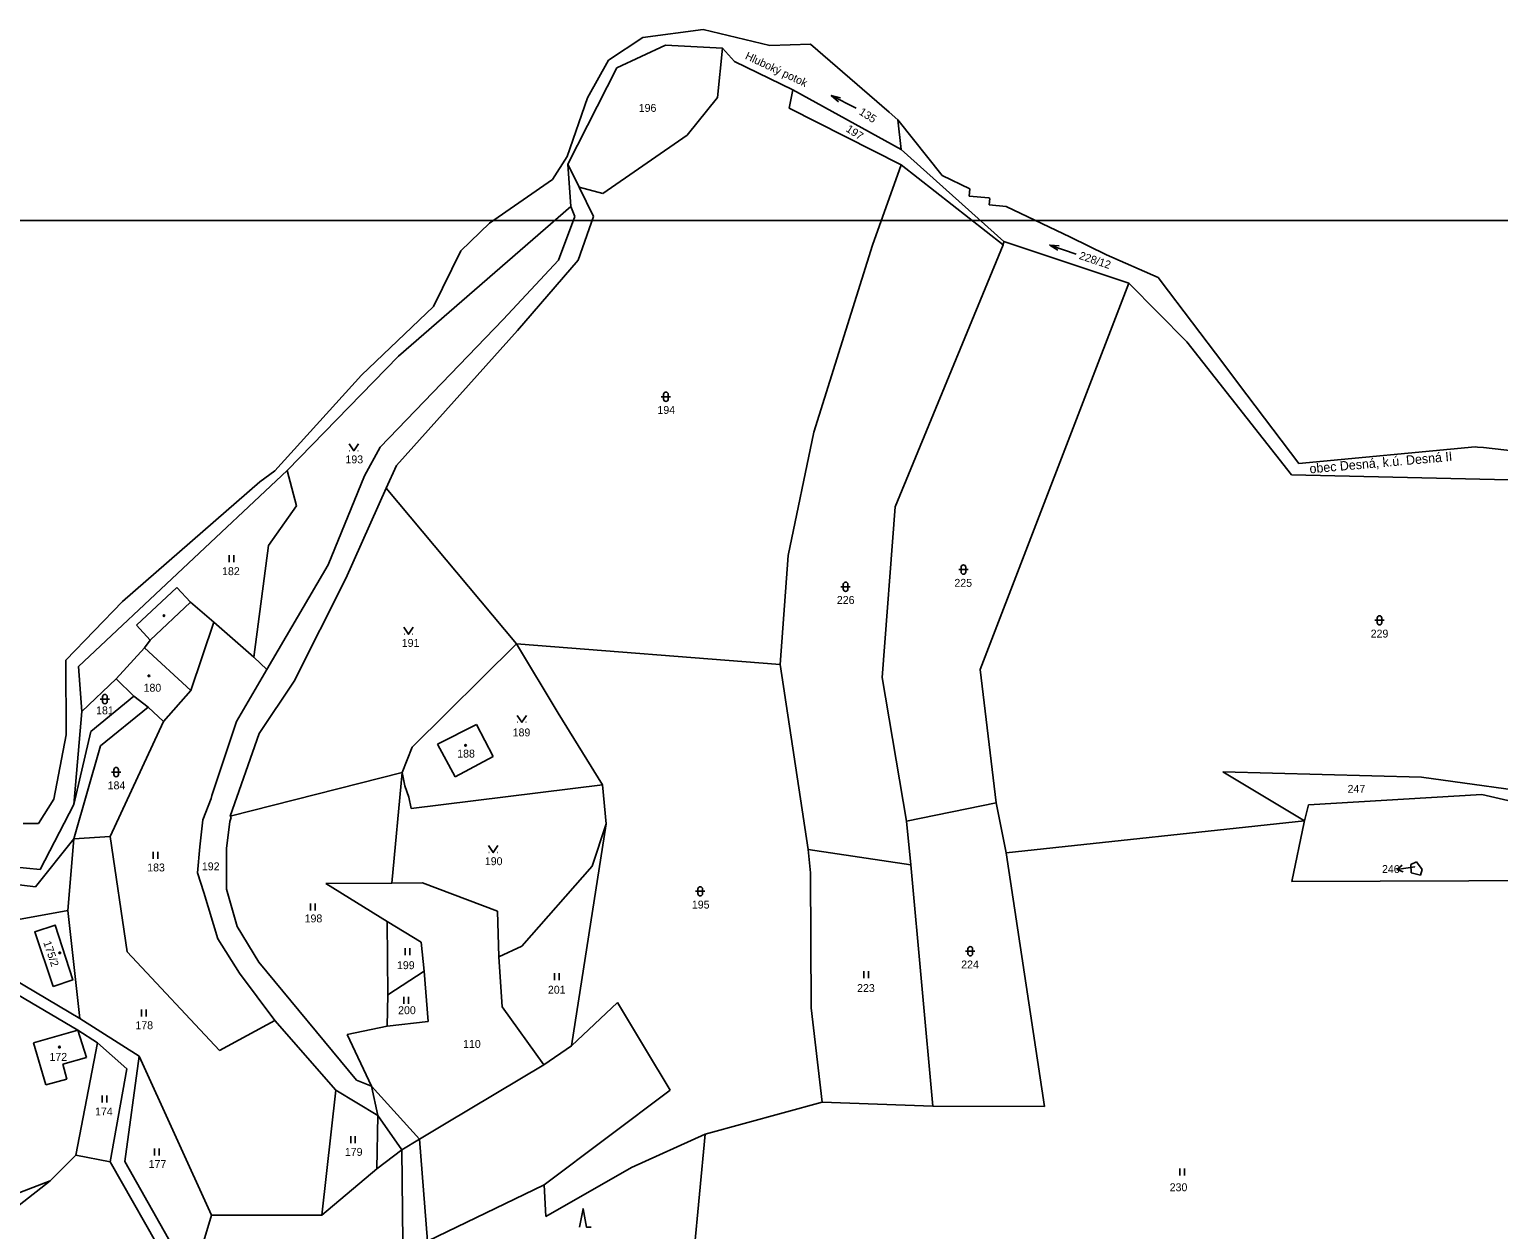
# Model space of a CAD drawing. Extents: x -670359 to -660124, y -978807 to -970072.
# Drawn here: x -669891.1 to -669575.5, y -977216.7 to -976959 of the extents above; entities that cross this region are included whole.
import ezdxf

# ---------------------------------------------------------------- set-up
doc = ezdxf.new("R2010")
doc.units = 0
for name, color, linetype in [('Hranice kat_území', 7, 'Continuous'), ('Hranice parcel', 7, 'Continuous'), ('ML1000', 7, 'Continuous'), ('Názevy ku_obce_kraje', 7, 'Continuous'), ('Parcelní čísla', 7, 'Continuous'), ('Pop  PČ popisy', 7, 'Continuous'), ('Vnitřní kresba', 7, 'Continuous'), ('Značky budov', 7, 'Continuous'), ('Značky kultur', 7, 'Continuous')]:
    doc.layers.add(name, color=color, linetype=linetype)

msp = doc.modelspace()

# ---------------------------------------------------------------- linework, layer by layer
at = {"layer": 'Hranice kat_území'}
for points in [[(-669766.7, -976965.6), (-669759.32, -976960.73)], [(-669759.32, -976960.73), (-669746.37, -976958.97)], [(-669746.37, -976958.97), (-669732.04, -976962.4)], [(-669732.04, -976962.4), (-669723.31, -976962.16)], [(-669723.31, -976962.16), (-669706.4, -976976.74)], [(-669771.24, -976973.67), (-669766.7, -976965.6)], [(-669775.57, -976986.24), (-669771.24, -976973.67)], [(-669706.4, -976976.74), (-669704.53, -976978.36)], [(-669704.53, -976978.36), (-669695.03, -976990.34)], [(-669778.75, -976991.21), (-669775.57, -976986.24)], [(-669792.29, -977000.56), (-669778.75, -976991.21)], [(-669695.03, -976990.34), (-669689.08, -976993.2)], [(-669689.08, -976993.2), (-669689.23, -976994.75)], [(-669689.23, -976994.75), (-669685.02, -976995.16)], [(-669685.02, -976995.16), (-669684.77, -976995.28)], [(-669684.77, -976995.28), (-669684.9, -976996.63)], [(-669684.9, -976996.63), (-669681.25, -976996.97)], [(-669681.25, -976996.97), (-669667.44, -977003.6)], [(-669798.42, -977006.51), (-669792.29, -977000.56)], [(-669659.72, -977007.36), (-669667.44, -977003.6)], [(-669804.3, -977018.5), (-669798.42, -977006.51)], [(-669659.72, -977007.36), (-669648.64, -977012.23)], [(-669648.64, -977012.23), (-669646.4, -977015.2)], [(-669646.4, -977015.2), (-669636.34, -977028.48)], [(-669819.79, -977033.2), (-669804.3, -977018.5)], [(-669636.34, -977028.48), (-669629.55, -977037.45)], [(-669838.37, -977053.76), (-669819.79, -977033.2)], [(-669618.41, -977052.18), (-669629.55, -977037.45)], [(-669618.41, -977052.18), (-669580.5, -977048.62)], [(-669580.5, -977048.62), (-669580.02, -977048.66)], [(-669578.74, -977048.77), (-669580.02, -977048.66)], [(-669578.74, -977048.77), (-669563.12, -977050.54)], [(-669841.61, -977056.14), (-669838.37, -977053.76)], [(-669871.1, -977081.85), (-669841.61, -977056.14)], [(-669883.27, -977094.43), (-669871.1, -977081.85)], [(-669883.18, -977110.42), (-669883.27, -977094.43)], [(-669885.83, -977124.27), (-669883.18, -977110.42)], [(-669889.16, -977129.48), (-669885.83, -977124.27)], [(-669892.44, -977129.5), (-669889.16, -977129.48)]]:
    msp.add_lwpolyline(points, dxfattribs=at)
at = {"layer": 'Hranice parcel'}
for points in [[(-669754.48, -976962.35), (-669764.9, -976967.23)], [(-669742.25, -976963), (-669754.48, -976962.35)], [(-669742.25, -976963), (-669743.27, -976973.56)], [(-669739.62, -976965.89), (-669742.25, -976963)], [(-669727.11, -976971.96), (-669739.62, -976965.89)], [(-669764.9, -976967.23), (-669775.41, -976987.93)], [(-669727.11, -976971.96), (-669727.89, -976975.88)], [(-669703.85, -976984.77), (-669727.11, -976971.96)], [(-669743.27, -976973.56), (-669749.78, -976981.69)], [(-669727.89, -976975.88), (-669703.83, -976988.05)], [(-669704.53, -976978.36), (-669703.85, -976984.77)], [(-669749.78, -976981.69), (-669767.93, -976994.21)], [(-669703.85, -976984.77), (-669681.75, -977004.54)], [(-669775.41, -976987.93), (-669774.8, -976997.02)], [(-669773.04, -976992.88), (-669775.41, -976987.93)], [(-669703.83, -976988.05), (-669709.98, -977005.27)], [(-669681.91, -977005.26), (-669703.83, -976988.05)], [(-669767.93, -976994.21), (-669773.04, -976992.88)], [(-669769.91, -976999.15), (-669773.04, -976992.88)], [(-669774.8, -976997.02), (-669811.81, -977029.13)], [(-669774.8, -976997.02), (-669773.91, -976999.17)], [(-669773.91, -976999.17), (-669777.45, -977008.54)], [(-669773.22, -977008.52), (-669769.91, -976999.15)], [(-669681.75, -977004.54), (-669681.91, -977005.26)], [(-669654.91, -977013.49), (-669681.75, -977004.54)], [(-669709.98, -977005.27), (-669722.63, -977045.46)], [(-669681.91, -977005.26), (-669705.11, -977061.49)], [(-669777.45, -977008.54), (-669789.3, -977021.24)], [(-669786.25, -977023.62), (-669773.22, -977008.52)], [(-669654.91, -977013.49), (-669686.85, -977096.39)], [(-669642.45, -977026.04), (-669654.91, -977013.49)], [(-669789.3, -977021.24), (-669815.78, -977048.65)], [(-669812.24, -977052.62), (-669786.25, -977023.62)], [(-669619.98, -977054.59), (-669642.45, -977026.04)], [(-669811.81, -977029.13), (-669835.75, -977053.72)], [(-669722.63, -977045.46), (-669728.09, -977071.94)], [(-669815.78, -977048.65), (-669819.11, -977054.82)], [(-669835.75, -977053.72), (-669880.54, -977095.78)], [(-669835.75, -977053.72), (-669833.71, -977061.3)], [(-669819.11, -977054.82), (-669826.92, -977073.97)], [(-669814.46, -977057.51), (-669812.24, -977052.62)], [(-669573.27, -977055.67), (-669619.98, -977054.59)], [(-669823.15, -977076.9), (-669814.46, -977057.51)], [(-669786.45, -977090.91), (-669814.46, -977057.51)], [(-669833.71, -977061.3), (-669839.74, -977069.81)], [(-669705.11, -977061.49), (-669707.88, -977098.11)], [(-669839.74, -977069.81), (-669842.89, -977093.8)], [(-669826.92, -977073.97), (-669840.08, -977096.42)], [(-669728.09, -977071.94), (-669729.8, -977095.37)], [(-669834.22, -977098.94), (-669823.15, -977076.9)], [(-669868.12, -977086.92), (-669859.44, -977078.8)], [(-669859.44, -977078.8), (-669856.47, -977081.98)], [(-669856.47, -977081.98), (-669851.49, -977086.26)], [(-669865.14, -977090.1), (-669868.12, -977086.92)], [(-669856.45, -977100.92), (-669851.49, -977086.26)], [(-669851.49, -977086.26), (-669842.89, -977093.8)], [(-669866.41, -977091.78), (-669865.14, -977090.1)], [(-669872.45, -977098.45), (-669866.41, -977091.78)], [(-669786.45, -977090.91), (-669808.88, -977113.1)], [(-669729.8, -977095.37), (-669786.45, -977090.91)], [(-669777.5, -977105.81), (-669786.45, -977090.91)], [(-669880.54, -977095.78), (-669879.85, -977105.45)], [(-669840.08, -977096.42), (-669846.65, -977107.57)], [(-669842.89, -977093.8), (-669840.08, -977096.42)], [(-669729.8, -977095.37), (-669723.83, -977135.05)], [(-669686.85, -977096.39), (-669683.42, -977125.06)], [(-669879.85, -977105.45), (-669872.45, -977098.45)], [(-669872.45, -977098.45), (-669868.67, -977102.11)], [(-669841.76, -977110.18), (-669834.22, -977098.94)], [(-669707.88, -977098.11), (-669702.67, -977129.01)], [(-669877.91, -977109.75), (-669868.67, -977102.11)], [(-669868.67, -977102.11), (-669865.62, -977104.49)], [(-669862.33, -977107.58), (-669856.45, -977100.92)], [(-669879.85, -977105.45), (-669881.58, -977125.44)], [(-669865.62, -977104.49), (-669875.81, -977112.78)], [(-669865.62, -977104.49), (-669862.33, -977107.58)], [(-669768, -977121.2), (-669777.5, -977105.81)], [(-669873.79, -977132.26), (-669862.33, -977107.58)], [(-669846.65, -977107.57), (-669851.93, -977123.5)], [(-669803.44, -977112.43), (-669795.07, -977108.22)], [(-669795.07, -977108.22), (-669791.51, -977115.07)], [(-669881.58, -977125.44), (-669877.91, -977109.75)], [(-669847.98, -977127.88), (-669841.76, -977110.18)], [(-669875.81, -977112.78), (-669881.54, -977132.79)], [(-669808.88, -977113.1), (-669811, -977118.5)], [(-669799.65, -977119.44), (-669803.44, -977112.43)], [(-669791.51, -977115.07), (-669799.65, -977119.44)], [(-669811, -977118.5), (-669847.98, -977127.88)], [(-669813.28, -977142.29), (-669811, -977118.5)], [(-669810.44, -977121.39), (-669811, -977118.5)], [(-669592.04, -977119.56), (-669634.75, -977118.37)], [(-669634.75, -977118.37), (-669617.2, -977128.92)], [(-669809.57, -977123.81), (-669810.44, -977121.39)], [(-669768, -977121.2), (-669809.11, -977126.3)], [(-669767.2, -977129.55), (-669768, -977121.2)], [(-669563.07, -977123.54), (-669592.04, -977119.56)], [(-669852.08, -977124.14), (-669853.82, -977128.71)], [(-669851.93, -977123.5), (-669852.08, -977124.14)], [(-669809.11, -977126.3), (-669809.57, -977123.81)], [(-669579.07, -977123.23), (-669616.33, -977125.45)], [(-669568.18, -977125.73), (-669579.07, -977123.23)], [(-669881.58, -977125.44), (-669888.79, -977139.39)], [(-669847.74, -977128.19), (-669848.06, -977129.07)], [(-669847.98, -977127.88), (-669847.74, -977128.19)], [(-669683.42, -977125.06), (-669702.67, -977129.01)], [(-669683.42, -977125.06), (-669681.28, -977135.75)], [(-669616.33, -977125.45), (-669617.2, -977128.92)], [(-669853.82, -977128.71), (-669854.5, -977134.47)], [(-669848.06, -977129.07), (-669848.75, -977134.83)], [(-669774.62, -977177.22), (-669767.2, -977129.55)], [(-669767.2, -977129.55), (-669770.19, -977138.68)], [(-669702.67, -977129.01), (-669701.74, -977138.35)], [(-669681.28, -977135.75), (-669617.2, -977128.92)], [(-669619.92, -977141.93), (-669617.27, -977129.22)], [(-669617.27, -977129.22), (-669617.2, -977128.92)], [(-669881.54, -977132.79), (-669889.81, -977143.07)], [(-669881.54, -977132.79), (-669882.82, -977148.14)], [(-669881.54, -977132.79), (-669873.79, -977132.26)], [(-669873.79, -977132.26), (-669870.14, -977157.02)], [(-669854.5, -977134.47), (-669855.03, -977140.06)], [(-669848.75, -977134.83), (-669848.78, -977143.62)], [(-669723.83, -977135.05), (-669723.32, -977140.08)], [(-669701.74, -977138.35), (-669723.83, -977135.05)], [(-669681.28, -977135.75), (-669673.07, -977190.28)], [(-669888.79, -977139.39), (-669894.63, -977138.78)], [(-669855.03, -977140.06), (-669853.65, -977144.29)], [(-669770.19, -977138.68), (-669785.3, -977155.79)], [(-669723.32, -977140.08), (-669723.17, -977169.08)], [(-669697.06, -977190.19), (-669701.74, -977138.35)], [(-669594.34, -977138.27), (-669593.14, -977137.7)], [(-669594.25, -977140.11), (-669594.34, -977138.27)], [(-669592.25, -977140.57), (-669594.25, -977140.11)], [(-669593.14, -977137.7), (-669591.94, -977139.37)], [(-669591.94, -977139.37), (-669592.25, -977140.57)], [(-669889.81, -977143.07), (-669908.05, -977140.86)], [(-669848.78, -977143.62), (-669846.5, -977151.6)], [(-669813.28, -977142.29), (-669827.43, -977142.38)], [(-669827.43, -977142.38), (-669814.27, -977150.53)], [(-669806.64, -977142.25), (-669813.28, -977142.29)], [(-669790.53, -977148.31), (-669806.64, -977142.25)], [(-669562.89, -977141.76), (-669619.92, -977141.93)], [(-669853.65, -977144.29), (-669850.64, -977154.26)], [(-669882.82, -977148.14), (-669880.3, -977171.38)], [(-669790.24, -977158.14), (-669790.53, -977148.31)], [(-669910.86, -977153.26), (-669880.3, -977171.38)], [(-669886.03, -977164.48), (-669889.97, -977152.78), (-669885.57, -977151.29), (-669881.81, -977163.06), (-669886.03, -977164.48)], [(-669846.5, -977151.6), (-669841.82, -977159.24)], [(-669814.27, -977150.53), (-669814.11, -977166.27)], [(-669806.97, -977154.96), (-669814.27, -977150.53)], [(-669912.21, -977155.35), (-669880.68, -977173.86)], [(-669850.64, -977154.26), (-669845.96, -977161.59)], [(-669806.3, -977161.19), (-669806.97, -977154.96)], [(-669785.3, -977155.79), (-669790.24, -977158.14)], [(-669870.14, -977157.02), (-669850.27, -977178.23)], [(-669841.82, -977159.24), (-669820.81, -977184.61)], [(-669790.24, -977158.14), (-669789.54, -977168.84)], [(-669845.96, -977161.59), (-669838.39, -977171.77)], [(-669806.3, -977161.19), (-669814.11, -977166.27)], [(-669805.44, -977171.97), (-669806.3, -977161.19)], [(-669814.11, -977166.27), (-669814.23, -977172.98)], [(-669789.54, -977168.84), (-669780.6, -977181.33)], [(-669764.74, -977167.95), (-669774.62, -977177.22)], [(-669758.79, -977177.95), (-669764.74, -977167.95)], [(-669723.17, -977169.08), (-669720.82, -977189.29)], [(-669880.3, -977171.38), (-669867.54, -977179.46)], [(-669850.27, -977178.23), (-669838.39, -977171.77)], [(-669838.39, -977171.77), (-669825.27, -977186.72)], [(-669814.23, -977172.98), (-669805.44, -977171.97)], [(-669880.68, -977173.86), (-669890.26, -977176.55)], [(-669878.81, -977179.76), (-669880.68, -977173.86)], [(-669880.68, -977173.86), (-669876.51, -977176.55)], [(-669814.23, -977172.98), (-669822.86, -977174.79)], [(-669822.86, -977174.79), (-669817.6, -977185.87)], [(-669890.26, -977176.55), (-669887.58, -977185.57)], [(-669876.51, -977176.55), (-669881.1, -977200.71)], [(-669876.51, -977176.55), (-669870.16, -977182.19)], [(-669780.6, -977181.33), (-669774.62, -977177.22)], [(-669753.49, -977186.78), (-669758.79, -977177.95)], [(-669883.92, -977181.15), (-669878.81, -977179.76)], [(-669883.1, -977184.42), (-669883.92, -977181.15)], [(-669870.61, -977202.09), (-669867.54, -977179.46)], [(-669867.54, -977179.46), (-669852, -977213.57)], [(-669887.58, -977185.57), (-669883.1, -977184.42)], [(-669870.16, -977182.19), (-669873.73, -977202.11)], [(-669820.81, -977184.61), (-669817.6, -977185.87)], [(-669825.27, -977186.72), (-669828.26, -977213.6)], [(-669825.27, -977186.72), (-669816.29, -977192.18)], [(-669817.6, -977185.87), (-669816.29, -977192.18)], [(-669780.54, -977207.07), (-669753.49, -977186.78)], [(-669720.82, -977189.29), (-669745.97, -977196.23)], [(-669697.06, -977190.19), (-669720.82, -977189.29)], [(-669673.07, -977190.28), (-669697.06, -977190.19)], [(-669816.29, -977192.18), (-669816.49, -977203.63)], [(-669745.97, -977196.23), (-669761.77, -977203.36)], [(-669745.97, -977196.23), (-669748.39, -977221.98)], [(-669886.67, -977206.18), (-669881.1, -977200.71)], [(-669881.1, -977200.71), (-669873.73, -977202.11)], [(-669873.73, -977202.11), (-669861.38, -977223.93)], [(-669859.63, -977221.44), (-669870.61, -977202.09)], [(-669816.49, -977203.63), (-669828.26, -977213.6)], [(-669761.77, -977203.36), (-669780.18, -977213.86)], [(-669901.59, -977211.94), (-669886.67, -977206.18)], [(-669886.67, -977206.18), (-669893.28, -977211.41)], [(-669780.54, -977207.07), (-669805.6, -977219.15)], [(-669780.18, -977213.86), (-669780.54, -977207.07)], [(-669852, -977213.57), (-669855.6, -977225.55)], [(-669828.26, -977213.6), (-669852, -977213.57)]]:
    msp.add_lwpolyline(points, dxfattribs=at)
at = {"layer": 'ML1000'}
msp.add_lwpolyline([(-669375, -977000), (-669375, -977500), (-670000, -977500), (-670000, -977000)], close=True, dxfattribs=at)
at = {"layer": 'Parcelní čísla'}
for p, q in [((-669597.35, -977139.34), (-669596.2, -977138.43)), ((-669593.47, -977138.77), (-669597.35, -977139.34)), ((-669595.98, -977139.88), (-669597.35, -977139.34))]:
    msp.add_line(p, q, dxfattribs=at)
at = {"layer": 'Vnitřní kresba'}
for points in [[(-669865.14, -977090.1), (-669856.47, -977081.98)], [(-669866.41, -977091.78), (-669856.45, -977100.92)], [(-669910.86, -977153.26), (-669882.82, -977148.14)], [(-669801.56, -977193.85), (-669780.6, -977181.33)], [(-669817.6, -977185.87), (-669807.3, -977197.24)], [(-669816.29, -977192.18), (-669811.13, -977199.58)], [(-669801.56, -977193.85), (-669807.3, -977197.24)], [(-669811.13, -977199.58), (-669807.3, -977197.24)], [(-669807.3, -977197.24), (-669805.6, -977219.15)], [(-669816.49, -977203.63), (-669811.13, -977199.58)], [(-669811.13, -977199.58), (-669810.87, -977219.4)]]:
    msp.add_lwpolyline(points, dxfattribs=at)
at = {"layer": 'Značky budov'}
for centre in [(-669865.44, -977097.78), (-669797.41, -977112.72), (-669884.58, -977157.26), (-669884.65, -977177.5)]:
    msp.add_circle(centre, 0.175, dxfattribs=at)
at = {"layer": 'Značky kultur'}
for p, q in [((-669713.49, -976975.89), (-669718.85, -976973.19)), ((-669666.25, -977007.23), (-669671.93, -977005.27)), ((-669755.37, -977037.84), (-669753.37, -977037.84)), ((-669754.87, -977037.34), (-669754.87, -977038.34)), ((-669753.87, -977037.34), (-669753.87, -977038.34)), ((-669822.37, -977049.45), (-669822.27, -977049.45)), ((-669820.57, -977049.45), (-669820.47, -977049.45)), ((-669848.21, -977071.86), (-669848.21, -977073.36)), ((-669847.21, -977073.36), (-669847.21, -977071.86)), ((-669690.97, -977074.46), (-669690.97, -977075.46)), ((-669689.97, -977074.46), (-669689.97, -977075.46)), ((-669691.47, -977074.96), (-669689.47, -977074.96)), ((-669716.76, -977078.64), (-669714.76, -977078.64)), ((-669716.26, -977078.14), (-669716.26, -977079.14)), ((-669715.26, -977078.14), (-669715.26, -977079.14)), ((-669602.08, -977085.86), (-669600.08, -977085.86)), ((-669601.58, -977085.36), (-669601.58, -977086.36)), ((-669600.58, -977085.36), (-669600.58, -977086.36)), ((-669810.61, -977088.86), (-669810.51, -977088.86)), ((-669808.81, -977088.86), (-669808.71, -977088.86)), ((-669875.89, -977102.78), (-669873.89, -977102.78)), ((-669875.39, -977102.28), (-669875.39, -977103.28)), ((-669874.39, -977102.28), (-669874.39, -977103.28)), ((-669786.27, -977107.76), (-669786.17, -977107.76)), ((-669784.47, -977107.76), (-669784.37, -977107.76)), ((-669873.47, -977118.45), (-669871.47, -977118.45)), ((-669872.97, -977117.95), (-669872.97, -977118.95)), ((-669871.97, -977117.95), (-669871.97, -977118.95)), ((-669864.51, -977135.58), (-669864.51, -977137.08)), ((-669863.51, -977137.08), (-669863.51, -977135.58)), ((-669792.43, -977135.73), (-669792.33, -977135.73)), ((-669790.63, -977135.73), (-669790.53, -977135.73)), ((-669747.5, -977143.55), (-669747.5, -977144.55)), ((-669746.5, -977143.55), (-669746.5, -977144.55)), ((-669830.72, -977146.67), (-669830.72, -977148.17)), ((-669829.72, -977148.17), (-669829.72, -977146.67)), ((-669748, -977144.05), (-669746, -977144.05)), ((-669810.38, -977156.25), (-669810.38, -977157.75)), ((-669809.38, -977157.75), (-669809.38, -977156.25)), ((-669689.48, -977156.41), (-669689.48, -977157.41)), ((-669688.48, -977156.41), (-669688.48, -977157.41)), ((-669689.98, -977156.91), (-669687.98, -977156.91)), ((-669778.31, -977161.63), (-669778.31, -977163.13)), ((-669777.31, -977163.13), (-669777.31, -977161.63)), ((-669711.86, -977161.22), (-669711.86, -977162.72)), ((-669710.86, -977162.72), (-669710.86, -977161.22)), ((-669810.7, -977166.69), (-669810.7, -977168.19)), ((-669809.7, -977168.19), (-669809.7, -977166.69)), ((-669867.04, -977169.45), (-669867.04, -977170.95)), ((-669866.04, -977170.95), (-669866.04, -977169.45)), ((-669875.45, -977187.88), (-669875.45, -977189.38)), ((-669874.45, -977189.38), (-669874.45, -977187.88)), ((-669822.09, -977196.65), (-669822.09, -977198.15)), ((-669821.09, -977198.15), (-669821.09, -977196.65)), ((-669864.2, -977199.26), (-669864.2, -977200.76)), ((-669863.2, -977200.76), (-669863.2, -977199.26)), ((-669643.98, -977203.56), (-669643.98, -977205.06)), ((-669642.98, -977205.06), (-669642.98, -977203.56))]:
    msp.add_line(p, q, dxfattribs=at)
for points in [[(-669717.29, -976974.54), (-669718.85, -976973.19), (-669716.84, -976973.64)], [(-669670.2, -977006.4), (-669671.93, -977005.27), (-669669.87, -977005.45)], [(-669822.42, -977047.95), (-669821.42, -977049.45), (-669820.42, -977047.95)], [(-669810.66, -977087.36), (-669809.66, -977088.86), (-669808.66, -977087.36)], [(-669786.32, -977106.26), (-669785.32, -977107.76), (-669784.32, -977106.26)], [(-669792.48, -977134.23), (-669791.48, -977135.73), (-669790.48, -977134.23)], [(-669772.91, -977216.2), (-669772.16, -977212.2), (-669771.41, -977216.2), (-669770.41, -977216.2)]]:
    msp.add_lwpolyline(points, dxfattribs=at)
for centre in [(-669862.19, -977084.87), (-669865.44, -977097.78), (-669797.41, -977112.72), (-669884.58, -977157.26), (-669884.65, -977177.5)]:
    msp.add_circle(centre, 0.175, dxfattribs=at)
for centre, start, end in [((-669754.37, -977037.34), 0, 180), ((-669754.37, -977038.34), 180, 0), ((-669690.47, -977074.46), 0, 180), ((-669715.76, -977078.14), 0, 180), ((-669690.47, -977075.46), 180, 0), ((-669715.76, -977079.14), 180, 0), ((-669601.08, -977085.36), 0, 180), ((-669601.08, -977086.36), 180, 0), ((-669874.89, -977102.28), 0, 180), ((-669874.89, -977103.28), 180, 0), ((-669872.47, -977117.95), 0, 180), ((-669872.47, -977118.95), 180, 0), ((-669747, -977143.55), 0, 180), ((-669747, -977144.55), 180, 0), ((-669688.98, -977156.41), 0, 180), ((-669688.98, -977157.41), 180, 0)]:
    msp.add_arc(centre, 0.5, start, end, dxfattribs=at)

# ---------------------------------------------------------------- texts
at = {"layer": 'Názevy ku_obce_kraje'}
msp.add_text('obec Desná, k.ú. Desná II', height=2, rotation=5.0172, dxfattribs=at).set_placement((-669616.03, -977054.31))
at = {"layer": 'Parcelní čísla'}
for s, height, p in [('196', 1.7, (-669760.21, -976976.68)), ('194', 1.7, (-669756.19, -977041.54)), ('193', 1.7, (-669823.21, -977052.15)), ('182', 1.7, (-669849.72, -977076.16)), ('225', 1.7, (-669692.4, -977078.66)), ('226', 1.7, (-669717.65, -977082.34)), ('191', 1.7, (-669811.12, -977091.56)), ('229', 1.7, (-669602.97, -977089.56)), ('180', 1.7, (-669866.58, -977101.19)), ('181', 1.7, (-669876.78, -977106.05)), ('189', 1.7, (-669787.29, -977110.78)), ('188', 1.7, (-669799.2, -977115.32)), ('184', 1.7, (-669874.29, -977122.15)), ('247', 1.7, (-669607.93, -977122.9)), ('190', 1.7, (-669793.27, -977138.43)), ('183', 1.7, (-669865.8, -977139.78)), ('192', 1.7, (-669854.05, -977139.54)), ('246', 1.7, (-669600.54, -977140.12)), ('246', 0.1, (-669593.47, -977138.77)), ('195', 1.7, (-669748.79, -977147.75)), ('198', 1.7, (-669831.98, -977150.72)), ('199', 1.7, (-669812.14, -977160.76)), ('224', 1.7, (-669690.94, -977160.61)), ('201', 1.7, (-669779.72, -977166.03)), ('223', 1.7, (-669713.3, -977165.67)), ('200', 1.7, (-669811.9, -977170.43)), ('178', 1.7, (-669868.33, -977173.65)), ('110', 1.7, (-669797.95, -977177.67)), ('172', 1.7, (-669886.79, -977180.45)), ('174', 1.7, (-669877, -977192.17)), ('179', 1.7, (-669823.34, -977200.85)), ('177', 1.7, (-669865.49, -977203.46)), ('230', 1.7, (-669646.15, -977208.45))]:
    msp.add_text(s, height=height, dxfattribs=at).set_placement(p)
for s, rotation, p in [('135', 327.3247, (-669713.04, -976977.1)), ('197', 326.5237, (-669715.85, -976980.74)), ('228/12', 341.5185, (-669665.74, -977008.23)), ('175/2', 288.7134, (-669888.15, -977155.02))]:
    msp.add_text(s, height=1.7, rotation=rotation, dxfattribs=at).set_placement(p)
at = {"layer": 'Pop  PČ popisy'}
msp.add_text('Hluboký potok', height=1.7, rotation=334.8, dxfattribs=at).set_placement((-669737.5, -976965.24))

doc.saveas('drawing.dxf')
